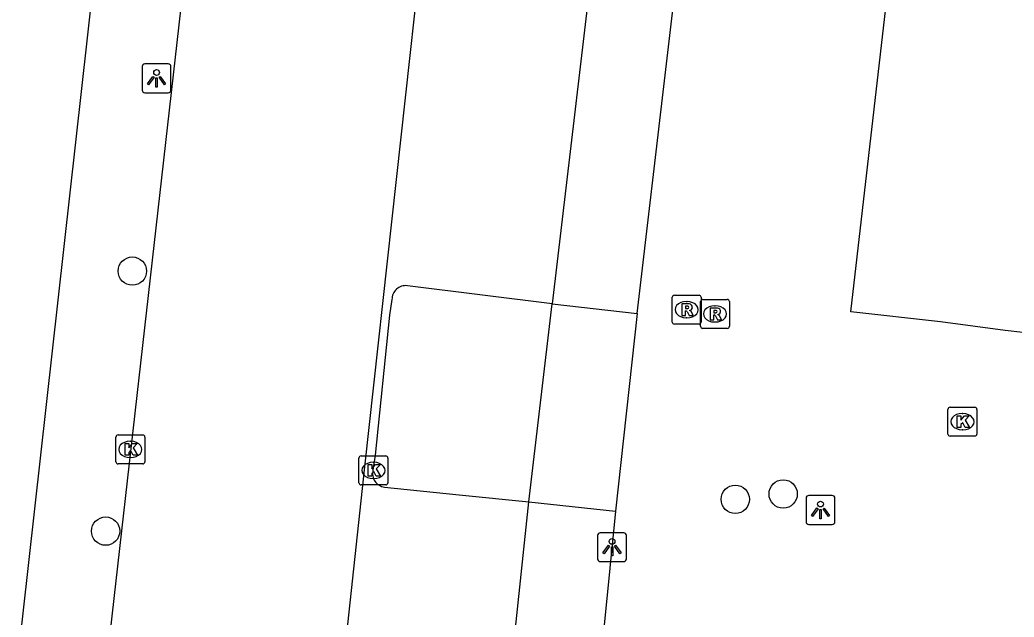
# Model space of a CAD drawing. Extents: x 161928 to 163055, y 386475 to 387428.
# Drawn here: x 162509.11 to 162543.45, y 386847.08 to 386867.7 of the extents above; entities that cross this region are included whole.
import ezdxf

# ---------------------------------------------------------------- set-up
doc = ezdxf.new("R2010")
doc.units = 0
for name, color, linetype in [('IMGEO_Boom', 7, 'Continuous'), ('IMGEO_Kolk', 7, 'Continuous'), ('IMGEO_Lichtpunt', 7, 'Continuous'), ('IMGEO_Pand', 7, 'Continuous'), ('IMGEO_Rijbaan_lokaal_gesloten', 7, 'Continuous'), ('IMGEO_Rioolput', 7, 'Continuous'), ('IMGEO_Voetpad_open', 7, 'Continuous')]:
    doc.layers.add(name, color=color, linetype=linetype)

msp = doc.modelspace()

# ---------------------------------------------------------------- linework, layer by layer
at = {"layer": 'IMGEO_Boom'}
for centre in [(162512.997, 386859.027), (162533.822, 386851.147), (162535.476, 386851.332), (162512.074, 386850.048)]:
    msp.add_circle(centre, 0.489, dxfattribs=at)
at = {"layer": 'IMGEO_Kolk'}
for p, q in [((162541.168, 386853.402), (162541.168, 386854.254)), ((162541.243, 386854.328), (162542.095, 386854.328)), ((162541.656, 386854.108), (162541.681, 386854.108)), ((162542.169, 386854.254), (162542.169, 386853.402)), ((162512.504, 386853.371), (162513.356, 386853.371)), ((162542.095, 386853.328), (162541.243, 386853.328)), ((162541.679, 386853.548), (162541.654, 386853.548)), ((162512.429, 386852.445), (162512.429, 386853.297)), ((162512.917, 386853.151), (162512.942, 386853.151)), ((162513.43, 386853.297), (162513.43, 386852.445)), ((162520.9, 386852.646), (162521.752, 386852.646)), ((162513.356, 386852.371), (162512.504, 386852.371)), ((162512.94, 386852.591), (162512.915, 386852.591)), ((162520.825, 386851.72), (162520.825, 386852.572)), ((162521.313, 386852.426), (162521.338, 386852.426)), ((162521.826, 386852.572), (162521.826, 386851.72)), ((162521.752, 386851.646), (162520.9, 386851.646)), ((162521.336, 386851.866), (162521.311, 386851.866))]:
    msp.add_line(p, q, dxfattribs=at)
for points in [[(162541.168, 386853.402), (162541.168, 386854.254)], [(162541.243, 386854.328), (162542.095, 386854.328)], [(162541.489, 386854.028), (162541.612, 386854.028), (162541.612, 386853.877), (162541.742, 386854.028), (162541.906, 386854.028), (162541.76, 386853.877), (162541.913, 386853.628), (162541.761, 386853.628), (162541.676, 386853.792), (162541.612, 386853.725), (162541.612, 386853.628), (162541.489, 386853.628), (162541.489, 386854.028)], [(162542.169, 386854.254), (162542.169, 386853.402)], [(162512.504, 386853.371), (162513.356, 386853.371)], [(162542.095, 386853.328), (162541.243, 386853.328)], [(162512.429, 386852.445), (162512.429, 386853.297)], [(162512.75, 386853.071), (162512.873, 386853.071), (162512.873, 386852.92), (162513.003, 386853.071), (162513.167, 386853.071), (162513.021, 386852.92), (162513.174, 386852.671), (162513.022, 386852.671), (162512.937, 386852.835), (162512.873, 386852.768), (162512.873, 386852.671), (162512.75, 386852.671), (162512.75, 386853.071)], [(162513.43, 386853.297), (162513.43, 386852.445)], [(162520.9, 386852.646), (162521.752, 386852.646)], [(162513.356, 386852.371), (162512.504, 386852.371)], [(162520.825, 386851.72), (162520.825, 386852.572)], [(162521.146, 386852.346), (162521.269, 386852.346), (162521.269, 386852.195), (162521.399, 386852.346), (162521.563, 386852.346), (162521.417, 386852.195), (162521.57, 386851.946), (162521.418, 386851.946), (162521.333, 386852.11), (162521.269, 386852.043), (162521.269, 386851.946), (162521.146, 386851.946), (162521.146, 386852.346)], [(162521.826, 386852.572), (162521.826, 386851.72)], [(162521.752, 386851.646), (162520.9, 386851.646)]]:
    msp.add_lwpolyline(points, dxfattribs=at)
for centre, start, end in [((162541.245, 386854.252), 91.552, 178.448), ((162541.245, 386854.252), 91.552, 178.448), ((162542.093, 386854.252), 1.552, 88.448), ((162542.093, 386854.252), 1.552, 88.448), ((162512.506, 386853.295), 91.552, 178.448), ((162512.506, 386853.295), 91.552, 178.448), ((162513.354, 386853.295), 1.552, 88.448), ((162513.354, 386853.295), 1.552, 88.448), ((162541.245, 386853.404), 181.552, 268.448), ((162541.245, 386853.404), 181.552, 268.448), ((162542.093, 386853.404), 271.552, 358.448), ((162542.093, 386853.404), 271.552, 358.448), ((162520.902, 386852.57), 91.552, 178.448), ((162520.902, 386852.57), 91.552, 178.448), ((162521.75, 386852.57), 1.552, 88.448), ((162521.75, 386852.57), 1.552, 88.448), ((162512.506, 386852.447), 181.552, 268.448), ((162512.506, 386852.447), 181.552, 268.448), ((162513.354, 386852.447), 271.552, 358.448), ((162513.354, 386852.447), 271.552, 358.448), ((162520.902, 386851.722), 181.552, 268.448), ((162520.902, 386851.722), 181.552, 268.448), ((162521.75, 386851.722), 271.552, 358.448), ((162521.75, 386851.722), 271.552, 358.448)]:
    msp.add_arc(centre, 0.0765, start, end, dxfattribs=at)
for centre, major_axis, ratio, start_param, end_param in [((162541.655, 386853.828), (-0.387, 0.002), 0.722429, 4.712389, 7.853982), ((162541.68, 386853.828), (-0.39, 0.002), 0.717154, 1.570796, 4.712389), ((162512.916, 386852.871), (-0.387, 0.002), 0.722429, 4.712389, 7.853982), ((162512.941, 386852.871), (-0.39, 0.002), 0.717154, 1.570796, 4.712389), ((162521.312, 386852.146), (-0.387, 0.002), 0.722429, 4.712389, 7.853982), ((162521.337, 386852.146), (-0.39, 0.002), 0.717154, 1.570796, 4.712389)]:
    msp.add_ellipse(centre, major_axis=major_axis, ratio=ratio, start_param=start_param, end_param=end_param, dxfattribs=at)
at = {"layer": 'IMGEO_Lichtpunt'}
for p, q in [((162513.336, 386866.088), (162513.336, 386865.281)), ((162513.336, 386866.088), (162513.336, 386865.281)), ((162514.238, 386866.183), (162513.43, 386866.183)), ((162514.238, 386866.183), (162513.43, 386866.183)), ((162514.332, 386865.281), (162514.332, 386866.088)), ((162514.332, 386865.281), (162514.332, 386866.088)), ((162513.43, 386865.187), (162514.238, 386865.187)), ((162513.43, 386865.187), (162514.238, 386865.187)), ((162537.169, 386851.279), (162536.361, 386851.279)), ((162537.169, 386851.279), (162536.361, 386851.279)), ((162536.267, 386851.184), (162536.267, 386850.377)), ((162536.267, 386851.184), (162536.267, 386850.377)), ((162537.263, 386850.377), (162537.263, 386851.184)), ((162537.263, 386850.377), (162537.263, 386851.184)), ((162536.361, 386850.283), (162537.169, 386850.283)), ((162536.361, 386850.283), (162537.169, 386850.283)), ((162529.066, 386849.896), (162529.066, 386849.089)), ((162529.066, 386849.896), (162529.066, 386849.089)), ((162529.968, 386849.991), (162529.16, 386849.991)), ((162529.968, 386849.991), (162529.16, 386849.991)), ((162530.062, 386849.089), (162530.062, 386849.896)), ((162530.062, 386849.089), (162530.062, 386849.896)), ((162529.16, 386848.995), (162529.968, 386848.995)), ((162529.16, 386848.995), (162529.968, 386848.995))]:
    msp.add_line(p, q, dxfattribs=at)
for points in [[(162513.71, 386865.752), (162513.749, 386865.724), (162513.561, 386865.462), (162513.523, 386865.489), (162513.71, 386865.752)], [(162513.812, 386865.704), (162513.859, 386865.704), (162513.859, 386865.382), (162513.812, 386865.382), (162513.812, 386865.704)], [(162513.922, 386865.724), (162513.96, 386865.751), (162514.147, 386865.489), (162514.108, 386865.461), (162513.922, 386865.724)], [(162536.641, 386850.848), (162536.68, 386850.82), (162536.492, 386850.558), (162536.454, 386850.585), (162536.641, 386850.848)], [(162536.743, 386850.8), (162536.79, 386850.8), (162536.79, 386850.478), (162536.743, 386850.478), (162536.743, 386850.8)], [(162536.853, 386850.82), (162536.891, 386850.847), (162537.078, 386850.585), (162537.039, 386850.557), (162536.853, 386850.82)], [(162529.44, 386849.56), (162529.479, 386849.532), (162529.291, 386849.27), (162529.253, 386849.297), (162529.44, 386849.56)], [(162529.652, 386849.532), (162529.69, 386849.559), (162529.877, 386849.297), (162529.838, 386849.269), (162529.652, 386849.532)], [(162529.542, 386849.512), (162529.589, 386849.512), (162529.589, 386849.19), (162529.542, 386849.19), (162529.542, 386849.512)]]:
    msp.add_lwpolyline(points, dxfattribs=at)
for centre in [(162513.835, 386865.886), (162536.766, 386850.982), (162529.565, 386849.694)]:
    msp.add_circle(centre, 0.0994, dxfattribs=at)
for centre, start, end in [((162513.43, 386866.088), 90, 180), ((162513.43, 386866.088), 90, 180), ((162514.238, 386866.088), 0, 90), ((162514.238, 386866.088), 0, 90), ((162513.43, 386865.281), 180, 270), ((162513.43, 386865.281), 180, 270), ((162514.238, 386865.281), 270, 0), ((162514.238, 386865.281), 270, 360), ((162536.361, 386851.184), 90, 180), ((162536.361, 386851.184), 90, 180), ((162537.169, 386851.184), 0, 90), ((162537.169, 386851.184), 0, 90), ((162536.361, 386850.377), 180, 270), ((162536.361, 386850.377), 180, 270), ((162537.169, 386850.377), 270, 0), ((162537.169, 386850.377), 270, 360), ((162529.16, 386849.896), 90, 180), ((162529.16, 386849.896), 90, 180), ((162529.968, 386849.896), 0, 90), ((162529.968, 386849.896), 0, 90), ((162529.16, 386849.089), 180, 270), ((162529.16, 386849.089), 180, 270), ((162529.968, 386849.089), 270, 0), ((162529.968, 386849.089), 270, 360)]:
    msp.add_arc(centre, 0.0946, start, end, dxfattribs=at)
at = {"layer": 'IMGEO_Pand'}
msp.add_lwpolyline([(162574.087, 386832.227), (162571.097, 386832.581), (162571.333, 386834.36), (162562.882, 386835.34), (162562.678, 386833.581), (162552.636, 386834.752), (162554.107, 386847.175), (162555.769, 386846.974), (162555.937, 386848.415), (162555.751, 386848.438), (162556.406, 386853.837), (162556.423, 386853.974), (162556.586, 386853.959), (162556.743, 386855.406), (162551.313, 386856.013), (162551.248, 386855.39), (162546.13, 386855.968), (162546.194, 386856.633), (162543.139, 386856.979), (162540.911, 386857.271), (162537.814, 386857.619), (162539.242, 386870.033)], dxfattribs=at)
at = {"layer": 'IMGEO_Rijbaan_lokaal_gesloten'}
for points in [[(162511.577, 386840.717), (162521.949, 386932.261), (162522.197, 386934.859)], [(162519.677, 386839.78), (162521.024, 386852.273), (162523.218, 386872.126), (162523.956, 386878.872)]]:
    msp.add_lwpolyline(points, dxfattribs=at)
at = {"layer": 'IMGEO_Rioolput'}
for p, q in [((162531.643, 386857.27), (162531.643, 386858.122)), ((162531.718, 386858.196), (162532.57, 386858.196)), ((162532.644, 386858.122), (162532.644, 386857.27)), ((162532.131, 386857.976), (162532.156, 386857.976)), ((162532.62, 386857.124), (162532.62, 386857.976)), ((162532.695, 386858.05), (162533.547, 386858.05)), ((162533.108, 386857.83), (162533.133, 386857.83)), ((162533.621, 386857.976), (162533.621, 386857.124)), ((162532.57, 386857.196), (162531.718, 386857.196)), ((162532.154, 386857.416), (162532.129, 386857.416)), ((162533.131, 386857.27), (162533.106, 386857.27)), ((162533.547, 386857.05), (162532.695, 386857.05))]:
    msp.add_line(p, q, dxfattribs=at)
for points in [[(162531.643, 386857.27), (162531.643, 386858.122)], [(162531.718, 386858.196), (162532.57, 386858.196)], [(162532.644, 386858.122), (162532.644, 386857.27)], [(162532.232, 386857.894), (162531.98, 386857.896), (162531.98, 386857.496)], [(162532.158, 386857.815), (162532.104, 386857.815), (162532.104, 386857.734)], [(162532.62, 386857.124), (162532.62, 386857.976)], [(162532.695, 386858.05), (162533.547, 386858.05)], [(162533.621, 386857.976), (162533.621, 386857.124)], [(162531.98, 386857.496), (162532.104, 386857.496), (162532.104, 386857.658), (162532.115, 386857.658)], [(162532.104, 386857.734), (162532.156, 386857.734)], [(162532.162, 386857.629), (162532.233, 386857.496), (162532.373, 386857.496), (162532.308, 386857.622)], [(162533.209, 386857.748), (162532.957, 386857.75), (162532.957, 386857.35)], [(162532.957, 386857.35), (162533.081, 386857.35), (162533.081, 386857.512), (162533.092, 386857.512)], [(162533.135, 386857.669), (162533.081, 386857.669), (162533.081, 386857.588)], [(162533.081, 386857.588), (162533.133, 386857.588)], [(162533.139, 386857.483), (162533.21, 386857.35), (162533.35, 386857.35), (162533.285, 386857.476)], [(162532.57, 386857.196), (162531.718, 386857.196)], [(162533.547, 386857.05), (162532.695, 386857.05)]]:
    msp.add_lwpolyline(points, dxfattribs=at)
for centre, radius, start, end in [((162531.72, 386858.12), 0.0765, 91.552, 178.448), ((162531.72, 386858.12), 0.0765, 91.552, 178.448), ((162532.568, 386858.12), 0.0765, 1.552, 88.448), ((162532.568, 386858.12), 0.0765, 1.552, 88.448), ((162532.164, 386857.719), 0.0964, 77.0061, 93.1865), ((162532.178, 386857.776), 0.0378, 276.6634, 79.6772), ((162532.231, 386857.784), 0.109, 350.3612, 89.416), ((162532.229, 386857.784), 0.112, 277.5842, 350.9817), ((162532.697, 386857.974), 0.0765, 91.552, 178.448), ((162532.697, 386857.974), 0.0765, 91.552, 178.448), ((162533.545, 386857.974), 0.0765, 1.552, 88.448), ((162533.545, 386857.974), 0.0765, 1.552, 88.448), ((162532.114, 386857.605), 0.0533, 26.0293, 88.6989), ((162532.14, 386857.923), 0.19, 274.7715, 282.9687), ((162532.213, 386857.569), 0.108, 29.5134, 73.7905), ((162533.091, 386857.459), 0.0533, 26.0293, 88.6989), ((162533.117, 386857.777), 0.19, 274.7715, 282.9687), ((162533.141, 386857.573), 0.0964, 77.0061, 93.1865), ((162533.155, 386857.63), 0.0378, 276.6634, 79.6772), ((162533.208, 386857.638), 0.109, 350.3612, 89.416), ((162533.206, 386857.638), 0.112, 277.5842, 350.9817), ((162533.19, 386857.423), 0.108, 29.5134, 73.7905), ((162531.72, 386857.272), 0.0765, 181.552, 268.448), ((162531.72, 386857.272), 0.0765, 181.552, 268.448), ((162532.568, 386857.272), 0.0765, 271.552, 358.448), ((162532.568, 386857.272), 0.0765, 271.552, 358.448), ((162532.697, 386857.126), 0.0765, 181.552, 268.448), ((162532.697, 386857.126), 0.0765, 181.552, 268.448), ((162533.545, 386857.126), 0.0765, 271.552, 358.448), ((162533.545, 386857.126), 0.0765, 271.552, 358.448)]:
    msp.add_arc(centre, radius, start, end, dxfattribs=at)
for centre, major_axis, ratio, start_param, end_param in [((162532.13, 386857.696), (-0.387, 0.002), 0.722429, 4.712389, 7.853982), ((162532.155, 386857.696), (-0.39, 0.002), 0.717154, 1.570796, 4.712389), ((162533.107, 386857.55), (-0.387, 0.002), 0.722429, 4.712389, 7.853982), ((162533.132, 386857.55), (-0.39, 0.002), 0.717154, 1.570796, 4.712389)]:
    msp.add_ellipse(centre, major_axis=major_axis, ratio=ratio, start_param=start_param, end_param=end_param, dxfattribs=at)
at = {"layer": 'IMGEO_Voetpad_open'}
for points in [[(162530.434, 386857.56), (162535.403, 386899.896), (162539.362, 386935.582), (162539.371, 386935.616), (162539.457, 386935.886), (162539.566, 386936.148), (162539.699, 386936.399), (162539.853, 386936.637), (162540.028, 386936.86), (162540.223, 386937.067), (162540.435, 386937.255), (162540.663, 386937.424), (162540.905, 386937.572), (162541.159, 386937.697), (162541.424, 386937.8), (162541.697, 386937.878), (162541.975, 386937.932), (162542.258, 386937.96), (162542.541, 386937.963), (162542.824, 386937.941)], [(162515.092, 386899.73), (162507.982, 386836.3)], [(162529.412, 386874.083), (162527.494, 386857.9)], [(162527.494, 386857.9), (162522.499, 386858.524)], [(162521.965, 386858.042), (162521.878, 386857.51), (162521.379, 386852.669), (162521.309, 386852.154)], [(162526.696, 386851.055), (162527.494, 386857.9)], [(162527.494, 386857.9), (162530.434, 386857.56)], [(162530.434, 386857.56), (162529.688, 386850.739)], [(162521.706, 386851.565), (162524.282, 386851.302), (162526.696, 386851.055)], [(162521.25, 386831.816), (162524.636, 386831.538), (162526.696, 386851.055)], [(162526.696, 386851.055), (162529.688, 386850.739)], [(162529.688, 386850.739), (162528.49, 386838.698), (162528.171, 386835.895)]]:
    msp.add_lwpolyline(points, dxfattribs=at)
for centre, radius, start, end in [((162522.446, 386858.045), 0.481, 83.724, 180.4162), ((162521.773, 386852.038), 0.478, 166.0072, 261.9546)]:
    msp.add_arc(centre, radius, start, end, dxfattribs=at)

doc.saveas('drawing.dxf')
